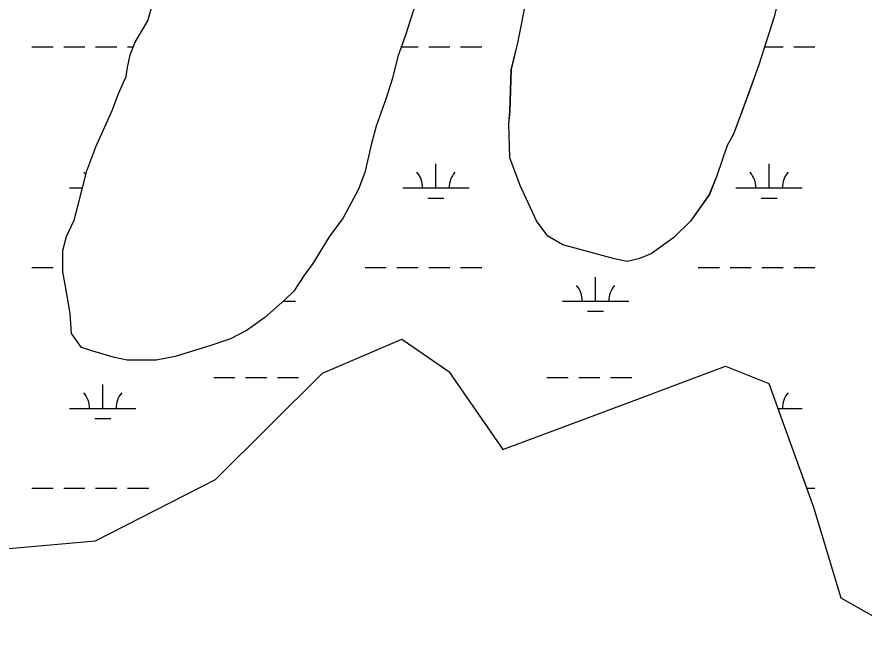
# Model space of a CAD drawing. Extents: x 3161564 to 3199464, y 849354 to 874788.
# Drawn here: x 3194091 to 3195367, y 857485 to 858428 of the extents above; entities that cross this region are included whole.
import ezdxf

# ---------------------------------------------------------------- set-up
doc = ezdxf.new("R2010")
doc.units = 0
for name, color, linetype in [('V-SITE-VEGE', 7, 'Continuous'), ('V-TOPO-SHOR', 7, 'Continuous'), ('V-WETL-SWMP', 7, 'Continuous')]:
    doc.layers.add(name, color=color, linetype=linetype)

msp = doc.modelspace()

# ---------------------------------------------------------------- linework, layer by layer
at = {"layer": 'V-SITE-VEGE'}
for p, q in [((3195248.9, 858498), (3195231.7, 858427.7)), ((3194845.5, 858388.4), (3194860.9, 858466.4)), ((3194288.3, 858421.7), (3194296, 858448.3)), ((3194691.6, 858447.6), (3194676.3, 858400.1)), ((3194269.2, 858389.4), (3194288.3, 858421.7)), ((3195231.7, 858427.7), (3195208.8, 858355.5)), ((3194676.3, 858400.1), (3194664.8, 858367.8)), ((3194261.6, 858370.4), (3194269.2, 858389.4)), ((3194836, 858348.5), (3194845.5, 858388.4)), ((3194257.8, 858351.3), (3194261.6, 858370.4)), ((3194664.8, 858367.8), (3194657.1, 858335.5)), ((3194255.8, 858338), (3194257.8, 858351.3)), ((3194834, 858285.7), (3194836, 858348.5)), ((3195208.8, 858355.5), (3195191.6, 858307.9)), ((3194244.4, 858313.3), (3194255.8, 858338)), ((3194657.1, 858335.5), (3194647.6, 858305)), ((3194234.8, 858286.7), (3194244.4, 858313.3)), ((3195191.6, 858307.9), (3195170.5, 858250.9)), ((3194647.6, 858305), (3194632.3, 858263.2)), ((3194210, 858231.6), (3194234.8, 858286.7)), ((3194832, 858266.7), (3194834, 858285.7)), ((3194632.3, 858263.2), (3194624.6, 858234.7)), ((3194833.8, 858215.3), (3194832, 858266.7)), ((3195170.5, 858250.9), (3195161, 858233.8)), ((3194196.6, 858195.5), (3194210, 858231.6)), ((3194624.6, 858234.7), (3194615.1, 858192.9)), ((3195161, 858233.8), (3195145.7, 858188.2)), ((3194849, 858173.5), (3194833.8, 858215.3)), ((3194183.2, 858144.2), (3194196.6, 858195.5)), ((3194615.1, 858192.9), (3194605.5, 858168.2)), ((3195145.7, 858188.2), (3195134.3, 858159.7)), ((3194605.5, 858168.2), (3194582.6, 858124.5)), ((3194873.6, 858120.2), (3194849, 858173.5)), ((3195134.3, 858159.7), (3195105.7, 858119.8)), ((3194177.5, 858121.3), (3194183.2, 858144.2)), ((3194166, 858096.6), (3194177.5, 858121.3)), ((3194582.6, 858124.5), (3194561.6, 858096)), ((3194890.7, 858097.3), (3194873.6, 858120.2)), ((3195105.7, 858119.8), (3195080.9, 858095.1)), ((3194160.3, 858075.7), (3194166, 858096.6)), ((3194561.6, 858096), (3194536.9, 858056.1)), ((3194913.5, 858084), (3194890.7, 858097.3)), ((3195080.9, 858095.1), (3195046.6, 858070.4)), ((3194991.4, 858062.9), (3194913.5, 858084)), ((3194160.2, 858043.4), (3194160.3, 858075.7)), ((3195046.6, 858070.4), (3195027.6, 858062.9)), ((3194536.9, 858056.1), (3194523.5, 858037.1)), ((3195010.5, 858059.1), (3194991.4, 858062.9)), ((3195027.6, 858062.9), (3195010.5, 858059.1)), ((3194164, 858024.4), (3194160.2, 858043.4)), ((3194523.5, 858037.1), (3194508.3, 858014.3)), ((3194171.5, 857980.6), (3194164, 858024.4)), ((3194508.3, 858014.3), (3194494.9, 858001)), ((3194494.9, 858001), (3194464.4, 857974.4)), ((3194173.4, 857950.2), (3194171.5, 857980.6)), ((3194464.4, 857974.4), (3194437.8, 857955.4)), ((3194188.6, 857929.2), (3194173.4, 857950.2)), ((3194437.8, 857955.4), (3194413, 857942.2)), ((3194413, 857942.2), (3194384.5, 857932.7)), ((3194205.7, 857923.5), (3194188.6, 857929.2)), ((3194238, 857913.9), (3194205.7, 857923.5)), ((3194384.5, 857932.7), (3194329.3, 857915.7)), ((3194257, 857910.1), (3194238, 857913.9)), ((3194329.3, 857915.7), (3194300.8, 857910)), ((3194300.8, 857910), (3194257, 857910.1))]:
    msp.add_line(p, q, dxfattribs=at)
at = {"layer": 'V-TOPO-SHOR'}
for p, q in [((3195248.9, 858498.1), (3195231.7, 858427.7)), ((3194845.5, 858388.4), (3194860.9, 858466.4)), ((3194288.3, 858421.7), (3194296, 858448.3)), ((3194691.6, 858447.6), (3194676.3, 858400.1)), ((3194269.2, 858389.4), (3194288.3, 858421.7)), ((3195231.7, 858427.7), (3195208.7, 858355.5)), ((3194676.3, 858400.1), (3194664.8, 858367.8)), ((3194261.6, 858370.4), (3194269.2, 858389.4)), ((3194835.9, 858348.5), (3194845.5, 858388.4)), ((3194257.8, 858351.4), (3194261.6, 858370.4)), ((3194664.8, 858367.8), (3194657.1, 858335.5)), ((3194255.8, 858338.1), (3194257.8, 858351.4)), ((3194833.9, 858285.7), (3194835.9, 858348.5)), ((3195208.7, 858355.5), (3195191.6, 858308)), ((3194244.4, 858313.3), (3194255.8, 858338.1)), ((3194657.1, 858335.5), (3194647.6, 858305.1)), ((3194234.8, 858286.7), (3194244.4, 858313.3)), ((3195191.6, 858308), (3195170.5, 858250.9)), ((3194647.6, 858305.1), (3194632.3, 858263.2)), ((3194210, 858231.6), (3194234.8, 858286.7)), ((3194832, 858266.7), (3194833.9, 858285.7)), ((3194632.3, 858263.2), (3194624.6, 858234.7)), ((3194833.8, 858215.4), (3194832, 858266.7)), ((3195170.5, 858250.9), (3195161, 858233.8)), ((3194196.6, 858195.5), (3194210, 858231.6)), ((3194624.6, 858234.7), (3194615.1, 858192.9)), ((3195161, 858233.8), (3195145.7, 858188.2)), ((3194849, 858173.5), (3194833.8, 858215.4)), ((3194183.2, 858144.2), (3194196.6, 858195.5)), ((3194615.1, 858192.9), (3194605.5, 858168.2)), ((3195145.7, 858188.2), (3195134.2, 858159.7)), ((3194605.5, 858168.2), (3194582.6, 858124.5)), ((3194873.6, 858120.2), (3194849, 858173.5)), ((3195134.2, 858159.7), (3195105.6, 858119.8)), ((3194177.5, 858121.4), (3194183.2, 858144.2)), ((3194166, 858096.7), (3194177.5, 858121.4)), ((3194582.6, 858124.5), (3194561.6, 858096)), ((3194890.7, 858097.3), (3194873.6, 858120.2)), ((3195105.6, 858119.8), (3195080.9, 858095.1)), ((3194160.3, 858075.7), (3194166, 858096.7)), ((3194561.6, 858096), (3194536.8, 858056.1)), ((3194913.5, 858084), (3194890.7, 858097.3)), ((3195080.9, 858095.1), (3195046.6, 858070.5)), ((3194991.4, 858062.9), (3194913.5, 858084)), ((3194160.2, 858043.4), (3194160.3, 858075.7)), ((3195046.6, 858070.5), (3195027.6, 858062.9)), ((3194536.8, 858056.1), (3194523.5, 858037.1)), ((3195010.4, 858059.1), (3194991.4, 858062.9)), ((3195027.6, 858062.9), (3195010.4, 858059.1)), ((3194164, 858024.4), (3194160.2, 858043.4)), ((3194523.5, 858037.1), (3194508.2, 858014.3)), ((3194171.5, 857980.6), (3194164, 858024.4)), ((3194508.2, 858014.3), (3194494.9, 858001)), ((3194494.9, 858001), (3194464.4, 857974.4)), ((3194173.4, 857950.2), (3194171.5, 857980.6)), ((3194464.4, 857974.4), (3194437.8, 857955.5)), ((3194188.6, 857929.2), (3194173.4, 857950.2)), ((3194437.8, 857955.5), (3194413, 857942.2)), ((3194413, 857942.2), (3194384.5, 857932.7)), ((3194205.7, 857923.5), (3194188.6, 857929.2)), ((3194238, 857913.9), (3194205.7, 857923.5)), ((3194384.5, 857932.7), (3194329.3, 857915.7)), ((3194257, 857910.1), (3194238, 857913.9)), ((3194300.8, 857910), (3194257, 857910.1)), ((3194329.3, 857915.7), (3194300.8, 857910))]:
    msp.add_line(p, q, dxfattribs=at)
at = {"layer": 'V-WETL-SWMP'}
for p, q in [((3194845.5, 858388.4), (3194860.9, 858466.4)), ((3194288.3, 858421.7), (3194296, 858448.3)), ((3194691.6, 858447.6), (3194676.3, 858400.1)), ((3194269.2, 858389.4), (3194288.3, 858421.7)), ((3195231.7, 858427.7), (3195208.7, 858355.5)), ((3194676.3, 858400.1), (3194664.8, 858367.8)), ((3194113.6, 858382.7), (3194145.6, 858382.7)), ((3194161.6, 858382.7), (3194193.6, 858382.7)), ((3194209.6, 858382.7), (3194241.6, 858382.7)), ((3194257.6, 858382.7), (3194266.5, 858382.7)), ((3194261.6, 858370.4), (3194269.2, 858389.4)), ((3194670.1, 858382.7), (3194695.5, 858382.7)), ((3194711.5, 858382.7), (3194743.5, 858382.7)), ((3194759.5, 858382.7), (3194791.5, 858382.7)), ((3194835.9, 858348.5), (3194845.5, 858388.4)), ((3195217.4, 858382.7), (3195245.4, 858382.7)), ((3195261.4, 858382.7), (3195293.4, 858382.7)), ((3194257.8, 858351.4), (3194261.6, 858370.4)), ((3194664.8, 858367.8), (3194657.1, 858335.5)), ((3194255.8, 858338.1), (3194257.8, 858351.4)), ((3194833.9, 858285.7), (3194835.9, 858348.5)), ((3195208.7, 858355.5), (3195191.6, 858308)), ((3194244.4, 858313.3), (3194255.8, 858338.1)), ((3194657.1, 858335.5), (3194647.6, 858305.1)), ((3194234.8, 858286.7), (3194244.4, 858313.3)), ((3195191.6, 858308), (3195170.5, 858250.9)), ((3194647.6, 858305.1), (3194632.3, 858263.2)), ((3194210, 858231.6), (3194234.8, 858286.7)), ((3194832, 858266.7), (3194833.9, 858285.7)), ((3194632.3, 858263.2), (3194624.6, 858234.7)), ((3194833.8, 858215.4), (3194832, 858266.7)), ((3195170.5, 858250.9), (3195161, 858233.8)), ((3194196.6, 858195.5), (3194210, 858231.6)), ((3194624.6, 858234.7), (3194615.1, 858192.9)), ((3195161, 858233.8), (3195145.7, 858188.2)), ((3194722.3, 858170), (3194722.3, 858206)), ((3194849, 858173.5), (3194833.8, 858215.4)), ((3195224.2, 858170), (3195224.2, 858206)), ((3194183.2, 858144.2), (3194196.6, 858195.5)), ((3194615.1, 858192.9), (3194605.5, 858168.2)), ((3195145.7, 858188.2), (3195134.2, 858159.7)), ((3194170.4, 858170), (3194190, 858170)), ((3194605.5, 858168.2), (3194582.6, 858124.5)), ((3194672.3, 858170), (3194772.3, 858170)), ((3194873.6, 858120.2), (3194849, 858173.5)), ((3195174.2, 858170), (3195274.2, 858170)), ((3194710.3, 858154.6), (3194734.3, 858154.6)), ((3195134.2, 858159.7), (3195105.6, 858119.8)), ((3195212.2, 858154.6), (3195236.2, 858154.6)), ((3194177.5, 858121.4), (3194183.2, 858144.2)), ((3194166, 858096.7), (3194177.5, 858121.4)), ((3194582.6, 858124.5), (3194561.6, 858096)), ((3194890.7, 858097.3), (3194873.6, 858120.2)), ((3195105.6, 858119.8), (3195080.9, 858095.1)), ((3194160.3, 858075.7), (3194166, 858096.7)), ((3194561.6, 858096), (3194536.8, 858056.1)), ((3194913.5, 858084), (3194890.7, 858097.3)), ((3195080.9, 858095.1), (3195046.6, 858070.5)), ((3194991.4, 858062.9), (3194913.5, 858084)), ((3194160.2, 858043.4), (3194160.3, 858075.7)), ((3195046.6, 858070.5), (3195027.6, 858062.9)), ((3194536.8, 858056.1), (3194523.5, 858037.1)), ((3195010.4, 858059.1), (3194991.4, 858062.9)), ((3195027.6, 858062.9), (3195010.4, 858059.1)), ((3194113.6, 858050), (3194145.6, 858050)), ((3194164, 858024.4), (3194160.2, 858043.4)), ((3194615.5, 858050), (3194647.5, 858050)), ((3194663.5, 858050), (3194695.5, 858050)), ((3194711.5, 858050), (3194743.5, 858050)), ((3194759.5, 858050), (3194791.5, 858050)), ((3195117.4, 858050), (3195149.4, 858050)), ((3195165.4, 858050), (3195197.4, 858050)), ((3195213.4, 858050), (3195245.4, 858050)), ((3195261.4, 858050), (3195293.4, 858050)), ((3194523.5, 858037.1), (3194508.2, 858014.3)), ((3194962.8, 857999.2), (3194962.8, 858035.2)), ((3194171.5, 857980.6), (3194164, 858024.4)), ((3194508.2, 858014.3), (3194494.9, 858001)), ((3194494.9, 858001), (3194464.4, 857974.4)), ((3194492.9, 857999.2), (3194510.9, 857999.2)), ((3194912.8, 857999.2), (3195012.8, 857999.2)), ((3194173.4, 857950.2), (3194171.5, 857980.6)), ((3194464.4, 857974.4), (3194437.8, 857955.5)), ((3194950.8, 857983.8), (3194974.8, 857983.8)), ((3194188.6, 857929.2), (3194173.4, 857950.2)), ((3194437.8, 857955.5), (3194413, 857942.2)), ((3194413, 857942.2), (3194384.5, 857932.7)), ((3194551.7, 857890.5), (3194671.2, 857941.9)), ((3194671.2, 857941.9), (3194741.7, 857892.8)), ((3194205.7, 857923.5), (3194188.6, 857929.2)), ((3194238, 857913.9), (3194205.7, 857923.5)), ((3194384.5, 857932.7), (3194329.3, 857915.7)), ((3194257, 857910.1), (3194238, 857913.9)), ((3194300.8, 857910), (3194257, 857910.1)), ((3194329.3, 857915.7), (3194300.8, 857910)), ((3195012.8, 857846.1), (3195158.7, 857901.1)), ((3195158.7, 857901.1), (3195223.9, 857874.9)), ((3194390.3, 857729.9), (3194551.7, 857890.5)), ((3194741.7, 857892.8), (3194823, 857775.2)), ((3194220.4, 857837.4), (3194220.4, 857873.4)), ((3194387.5, 857883.8), (3194419.5, 857883.8)), ((3194435.5, 857883.8), (3194467.5, 857883.8)), ((3194483.5, 857883.8), (3194515.5, 857883.8)), ((3194889.4, 857883.8), (3194921.4, 857883.8)), ((3194937.4, 857883.8), (3194969.4, 857883.8)), ((3194985.4, 857883.8), (3195017.4, 857883.8)), ((3195223.9, 857874.9), (3195291.3, 857688.6)), ((3194170.4, 857837.4), (3194270.4, 857837.4)), ((3194823, 857775.2), (3195012.8, 857846.1)), ((3195237.4, 857837.4), (3195274.2, 857837.4)), ((3194208.4, 857821.9), (3194232.4, 857821.9)), ((3194209.3, 857637.8), (3194390.3, 857729.9)), ((3194113.6, 857717.3), (3194145.6, 857717.3)), ((3194161.6, 857717.3), (3194193.6, 857717.3)), ((3194209.6, 857717.3), (3194241.6, 857717.3)), ((3194257.6, 857717.3), (3194289.6, 857717.3)), ((3195280.9, 857717.3), (3195293.4, 857717.3)), ((3195291.3, 857688.6), (3195332.2, 857551.5)), ((3193989.5, 857617.8), (3194209.3, 857637.8)), ((3195332.2, 857551.5), (3195450.3, 857485))]:
    msp.add_line(p, q, dxfattribs=at)
for centre, start, end in [((3194165.2, 858170.5), 32.1785, 40.7718), ((3194667.1, 858170.5), 359.2282, 40.7718), ((3194777.6, 858170.5), 139.2282, 180.7718), ((3195169, 858170.5), 359.2282, 40.7718), ((3195279.5, 858170.5), 139.2282, 180.7718), ((3194907.6, 857999.7), 359.2282, 40.7718), ((3195018, 857999.7), 139.2282, 180.7718), ((3194165.2, 857837.8), 359.2282, 40.7718), ((3194275.7, 857837.8), 139.2282, 180.7718), ((3195279.5, 857837.8), 139.2282, 180.7718)]:
    msp.add_arc(centre, 35.2, start, end, dxfattribs=at)

doc.saveas('drawing.dxf')
